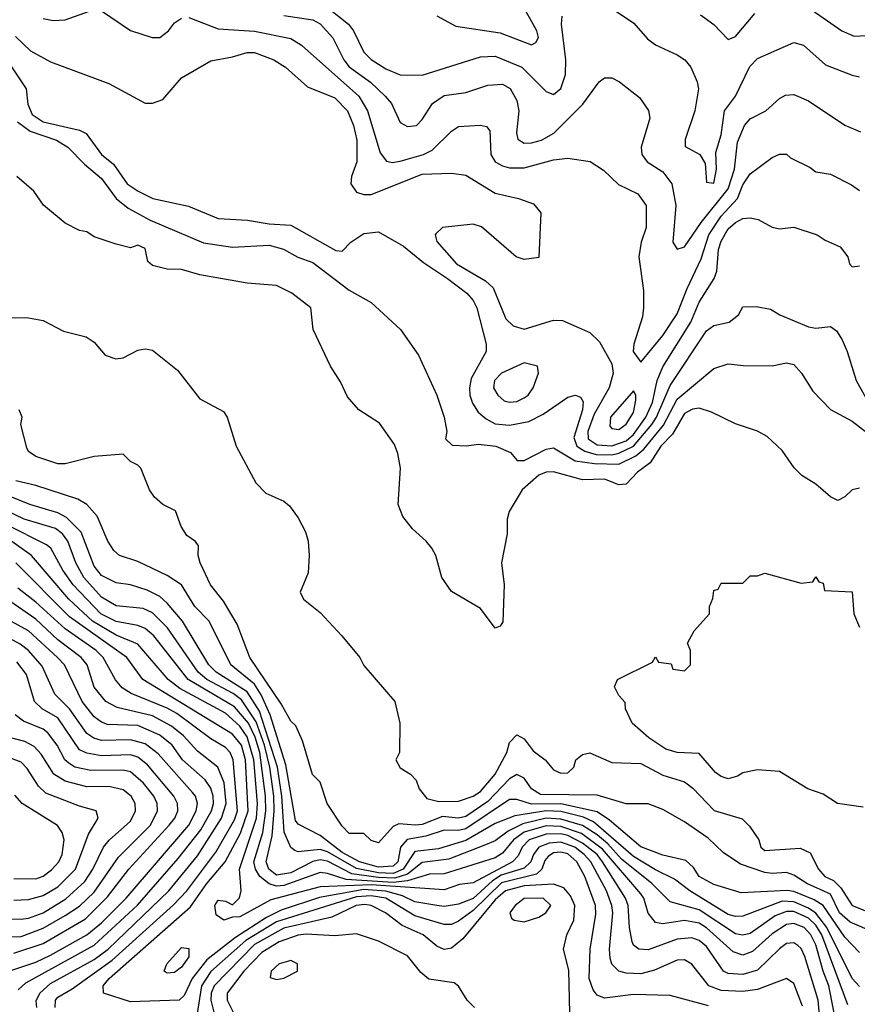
# Model space of a CAD drawing. Header units: inches. Extents: x 1793389 to 1900389, y 320802 to 470796.
# Tile 306 of 656: x 1835626 to 1837924, y 410839 to 413540. Entities that reach past the tile are written whole.
import ezdxf

# ---------------------------------------------------------------- set-up
doc = ezdxf.new("R2010")
doc.units = ezdxf.units.IN
doc.header["$MEASUREMENT"] = 0
doc.layers.add('B8431', color=7, linetype='Continuous')

msp = doc.modelspace()

# ---------------------------------------------------------------- linework, layer by layer
at = {"layer": 'B8431', "color": 2}
for points, elevation in [([(1836470, 413573.6), (1836528.1, 413528.1), (1836541.3, 413510), (1836570, 413450.8), (1836590, 413430.6), (1836630, 413404.9), (1836670, 413388.4), (1836730, 413388.2), (1836890, 413438.4), (1836930, 413440.4), (1837003, 413410), (1837070, 413342.8), (1837090, 413334.8), (1837110, 413351), (1837123.6, 413390), (1837124, 413430), (1837112.5, 413527.5), (1837114, 413550)], 254), ([(1836770, 413550.6), (1836822.4, 413522.4), (1836943.8, 413503.8), (1837030, 413470.8), (1837042, 413478), (1837049.1, 413490.9), (1837044.5, 413510), (1836999.6, 413590)], 258), ([(1837230, 413584.7), (1837310.5, 413530.5), (1837348, 413488), (1837370, 413471), (1837430, 413444), (1837450.8, 413430), (1837467.3, 413410), (1837484.9, 413370), (1837487.7, 413350), (1837478, 413290), (1837451.6, 413211.6), (1837452, 413192), (1837492, 413170), (1837506, 413146), (1837510, 413094), (1837530, 413092), (1837537.2, 413130), (1837536, 413176), (1837550, 413224.7), (1837559.6, 413290), (1837590, 413330.7), (1837628.6, 413411.4), (1837650, 413434), (1837750, 413477.3), (1837776, 413470), (1837836.7, 413416.7), (1837910, 413388), (1837930, 413383)], 254), ([(1837770, 413587.3), (1837881, 413510), (1837915.2, 413495.2), (1837950, 413496.4)], 258), ([(1835690, 413543), (1835717.5, 413537.5), (1835750, 413539.3), (1835830, 413568)], 246), ([(1835850, 413564), (1835930, 413510.7), (1835988.9, 413491.1), (1836010, 413491), (1836034, 413510), (1836050, 413531.3), (1836070, 413544.7)], 246), ([(1836090, 413546), (1836170, 413515.5), (1836270, 413508.9), (1836370, 413488.4), (1836399.1, 413470), (1836556.5, 413330), (1836580.2, 413290), (1836614.7, 413174.7), (1836632.4, 413152.4), (1836648.7, 413148.7), (1836670, 413152), (1836733.2, 413170), (1836757.8, 413182.2), (1836810, 413234), (1836830, 413246.8), (1836890, 413250.6), (1836906.8, 413246.8), (1836915.5, 413235.5), (1836918.4, 413170), (1836930.3, 413150.3), (1836950, 413139.5), (1836970, 413133.7), (1837010, 413133.7), (1837090, 413155.3), (1837130, 413160.5), (1837190.9, 413150.9), (1837227.1, 413127.1), (1837268.3, 413088.3), (1837322, 413062), (1837344.9, 413030), (1837344.9, 412970), (1837330.5, 412930), (1837324, 412890), (1837337, 412797), (1837337.6, 412750), (1837334.9, 412725.1), (1837310.7, 412650), (1837308.7, 412630), (1837330, 412601), (1837390, 412673.4), (1837430, 412733), (1837457, 412803), (1837495.7, 412884.3), (1837516.2, 412950), (1837550, 413001.5), (1837594.7, 413050), (1837610, 413086.8), (1837630, 413117.3), (1837690, 413162), (1837710, 413171), (1837730, 413171), (1837740.7, 413160.7), (1837794.9, 413134.9), (1837810, 413122.8), (1837850, 413116), (1837907.5, 413087.5), (1837930, 413071.3)], 246), ([(1836350, 413551.6), (1836430, 413539.5), (1836450, 413528.4), (1836484.9, 413490), (1836514.6, 413430), (1836530, 413410.4), (1836588.4, 413368.4), (1836628.2, 413330), (1836645.5, 413310), (1836670, 413258), (1836690, 413246.8), (1836714, 413250), (1836730, 413266), (1836758, 413310), (1836790, 413332.4), (1836850, 413340.4), (1836910, 413360.4), (1836950, 413363), (1836971.7, 413351.7), (1836990, 413318), (1836994.9, 413290), (1836988.8, 413230), (1836992.7, 413212.7), (1837010, 413201.6), (1837030, 413202), (1837057.2, 413210), (1837090.9, 413229.1), (1837171.2, 413308.8), (1837215.3, 413370), (1837230, 413381), (1837250, 413381), (1837271.3, 413370), (1837326.4, 413326.4), (1837350.6, 413290.6), (1837354.8, 413270), (1837330.4, 413190), (1837333, 413170), (1837347.3, 413150), (1837390, 413123), (1837414.9, 413090), (1837426.4, 413030), (1837417.3, 412930), (1837430, 412911), (1837450, 412917.3), (1837495.8, 412984.2), (1837570, 413076.5), (1837587.2, 413130), (1837595.6, 413204.4), (1837614.5, 413250), (1837630, 413267.7), (1837673.2, 413290), (1837710, 413324), (1837726.6, 413333.4), (1837750, 413334.8), (1837790, 413317.3), (1837890, 413250.8), (1837932.5, 413232.5)], 250), ([(1837493.7, 413553.7), (1837530, 413526.8), (1837570, 413486), (1837590, 413494), (1837642.5, 413557.5)], 258), ([(1835550, 413489), (1835643.7, 413350), (1835648.2, 413308.2), (1835660.3, 413280.3), (1835690, 413259.7), (1835790, 413237), (1835807.9, 413227.9), (1835850, 413170.7), (1835883.4, 413143.4), (1835920.5, 413090), (1835950.7, 413070), (1835991.3, 413050), (1836088.8, 413028.8), (1836170, 412994.4), (1836250.6, 412990.6), (1836310, 412980.3), (1836370, 412976.3), (1836493.2, 412906.8), (1836510, 412904.7), (1836534, 412930), (1836570, 412954), (1836610, 412958), (1836678.8, 412918.8), (1836733.7, 412873.7), (1836799.5, 412830), (1836852.4, 412790), (1836870.2, 412770.2), (1836879.5, 412750), (1836906, 412650), (1836906, 412630), (1836864.5, 412555.5), (1836859.5, 412530), (1836861.1, 412510), (1836867.7, 412487.7), (1836883.7, 412463.7), (1836905.1, 412445.1), (1836930, 412431.8), (1836970, 412427.4), (1837022.6, 412437.4), (1837062.3, 412457.7), (1837130, 412504.9), (1837150.4, 412510.4), (1837164.5, 412504.5), (1837171.8, 412491.8), (1837170.2, 412470), (1837146.5, 412393.5), (1837154, 412370), (1837176, 412356), (1837207.5, 412347.5), (1837250, 412346.5), (1837270, 412351.3), (1837310, 412370.2), (1837359.8, 412430), (1837372.7, 412450), (1837410, 412536.4), (1837510, 412686.4), (1837530, 412701.6), (1837572.3, 412710), (1837598, 412730), (1837610, 412752), (1837646.3, 412753.7), (1837686, 412746), (1837711.3, 412730), (1837790, 412697.3), (1837810, 412694), (1837850, 412698), (1837866.8, 412686.8), (1837882, 412662), (1837896.3, 412630), (1837920.4, 412550), (1837960.2, 412480.2)], 238), ([(1835613.7, 413493.7), (1835654.9, 413454.9), (1835710, 413424.7), (1835870, 413364.7), (1835970, 413310.8), (1835990, 413310.8), (1836018.6, 413321.4), (1836070, 413381), (1836150, 413427.3), (1836210, 413438), (1836250, 413450.3), (1836270, 413450.3), (1836322.8, 413430), (1836354.8, 413410), (1836415.6, 413355.6), (1836490, 413325.5), (1836524.9, 413290), (1836541.3, 413250), (1836550.3, 413209.7), (1836550.4, 413150), (1836536.3, 413110), (1836534, 413090), (1836550, 413066.8), (1836570, 413060.5), (1836590, 413060.4), (1836730, 413116.5), (1836810, 413119.1), (1836850, 413114), (1836930, 413064), (1836994, 413050), (1837035.3, 413035.3), (1837056, 413010), (1837050, 412888), (1837010, 412882), (1836988, 412890), (1836892.3, 412972.3), (1836870, 412979.3), (1836786, 412970), (1836767.2, 412952.8), (1836766, 412950), (1836770, 412932), (1836823.8, 412870), (1836903.8, 412823.8), (1836924.4, 412804.4), (1836959.9, 412719.9), (1836979.9, 412699.9), (1837010, 412690.8), (1837090, 412716), (1837115.3, 412715.3), (1837190, 412682), (1837216.8, 412656.8), (1837250, 412596), (1837253.7, 412570), (1837242.6, 412530), (1837202.2, 412457.8), (1837184.7, 412410), (1837185.8, 412390), (1837210, 412373.4), (1837250, 412371), (1837290, 412384.6), (1837310, 412402.3), (1837343.7, 412450), (1837361.8, 412490), (1837374.8, 412550), (1837390, 412588), (1837467.3, 412710), (1837490, 412765.5), (1837531.1, 412830), (1837538.3, 412850), (1837543.1, 412910), (1837550, 412933), (1837570, 412966.4), (1837590, 412984.2), (1837610, 412994.3), (1837630, 412996.5), (1837651.8, 412991.8), (1837690, 412970.7), (1837710, 412966), (1837750, 412970.7), (1837814, 412950), (1837835.3, 412935.3), (1837877.3, 412917.3), (1837898, 412890), (1837902, 412870), (1837910, 412862), (1837930, 412864.7)], 242), ([(1835619.5, 413259.5), (1835654.1, 413234.1), (1835726.8, 413210), (1835758, 413190), (1835803.4, 413143.4), (1835850, 413104.6), (1835890.3, 413050), (1835923, 413023), (1835984, 412990), (1836130, 412928.4), (1836210, 412916.4), (1836310, 412921.6), (1836349.3, 412910.7), (1836388.8, 412888.8), (1836430, 412874), (1836530, 412798), (1836590, 412764), (1836670.7, 412690), (1836719.9, 412619.9), (1836770.6, 412510), (1836790.7, 412450), (1836798, 412410), (1836794, 412390), (1836812.7, 412372.7), (1836851.3, 412371.3), (1836884.1, 412375.9), (1836932, 412370), (1836972.5, 412352.5), (1836991, 412331), (1837010, 412330.8), (1837070, 412361.6), (1837090, 412366), (1837150.1, 412330.1), (1837202.4, 412322.4), (1837270, 412321.2), (1837316.6, 412343.4), (1837338.5, 412361.5), (1837392.1, 412427.9), (1837430, 412498.9), (1837530, 412582.8), (1837570, 412596), (1837611.1, 412591.1), (1837690, 412590.8), (1837730, 412599.1), (1837750, 412594), (1837771, 412570), (1837801.4, 412521.4), (1837850, 412471), (1837910, 412438.8), (1837970, 412392.4)], 234), ([(1837930, 412254.8), (1837910, 412250.7), (1837890, 412231), (1837870, 412221), (1837850, 412231), (1837810, 412266), (1837771.3, 412290), (1837750.7, 412310.7), (1837718, 412358), (1837676.8, 412396.8), (1837650, 412411), (1837590, 412431), (1837523.4, 412463.4), (1837490, 412474), (1837472.1, 412472.1), (1837450, 412459.5), (1837417, 412403), (1837385.1, 412370), (1837355.8, 412324.2), (1837320.9, 412299.1), (1837290, 412266), (1837270, 412263.7), (1837230, 412279.5), (1837170, 412277.6), (1837090, 412299.6), (1837070, 412299), (1837049.8, 412290.2), (1837004, 412250), (1836969, 412191), (1836963.5, 412170), (1836963, 412130), (1836947.8, 412050), (1836955.1, 411990), (1836951.3, 411888.7), (1836944, 411876), (1836930, 411871), (1836890, 411924.7), (1836810, 411971.3), (1836784, 412010), (1836767.3, 412070), (1836756.3, 412090), (1836740.7, 412110), (1836703.2, 412143.2), (1836677.1, 412177.1), (1836664.2, 412210), (1836670.3, 412310), (1836663.6, 412350), (1836654.3, 412374.3), (1836613, 412433), (1836556, 412470), (1836525.2, 412505.2), (1836506.2, 412546.2), (1836478, 412590), (1836430.7, 412690), (1836424.7, 412750), (1836372, 412790), (1836330, 412810.7), (1836250, 412817.3), (1836119.9, 412839.9), (1836070, 412854.8), (1836030, 412856), (1835990, 412866), (1835976.9, 412876.9), (1835970, 412912), (1835950, 412922), (1835930, 412914), (1835890, 412924.7), (1835830, 412944.7), (1835810, 412958), (1835790, 412962), (1835750, 412982), (1835690.9, 413030.9), (1835664.7, 413070), (1835618, 413110)], 230), ([(1835596.9, 412723.1), (1835650, 412722), (1835690, 412715.3), (1835746, 412686), (1835808, 412670), (1835830, 412655.3), (1835860.2, 412620.2), (1835889.3, 412609.3), (1835910, 412612.7), (1835950, 412633.2), (1835970, 412637.2), (1835990, 412633.2), (1836058.3, 412578.3), (1836120.1, 412500.1), (1836185.2, 412465.2), (1836195.3, 412450), (1836219.3, 412370), (1836273.2, 412270), (1836301.2, 412241.2), (1836350, 412219), (1836366.3, 412206.3), (1836390, 412174), (1836410, 412135.3), (1836417, 412110), (1836419.5, 412070), (1836417, 412023), (1836395.3, 411970), (1836404, 411950), (1836450, 411914), (1836509.2, 411850), (1836559, 411790), (1836570, 411768.7), (1836655.3, 411670), (1836668.7, 411610), (1836668, 411530), (1836658, 411510), (1836670, 411488), (1836698, 411470), (1836713.6, 411453.6), (1836722, 411430), (1836743.2, 411403.2), (1836775.5, 411395.5), (1836830, 411396.2), (1836869.6, 411409.6), (1836890, 411422.6), (1836930.2, 411470), (1836962.3, 411530), (1836970, 411557.2), (1836990, 411578.7), (1837010, 411567), (1837034.8, 411534.8), (1837067, 411510), (1837090, 411482), (1837110, 411473.2), (1837130, 411474), (1837146, 411490), (1837151.3, 411510), (1837170, 411524), (1837190, 411529), (1837250, 411502.7), (1837330, 411499.5), (1837390, 411467.8), (1837450, 411449.6), (1837472.3, 411432.3), (1837531.1, 411371.1), (1837607.7, 411347.7), (1837627.7, 411327.7), (1837654, 411290), (1837659, 411270), (1837670, 411261.2), (1837767, 411267), (1837794.5, 411254.5), (1837817, 411210), (1837834.5, 411190), (1837858.3, 411178.3), (1837878.6, 411158.6), (1837910, 411109.7), (1837990, 411078.3)], 230), ([(1837970, 411036), (1837904.7, 411064.7), (1837875.1, 411090), (1837850, 411141.4), (1837785.6, 411170), (1837750, 411193.3), (1837730, 411200.5), (1837690, 411197.7), (1837670, 411201), (1837603.7, 411223.7), (1837555.6, 411255.6), (1837514.9, 411294.9), (1837450, 411339.3), (1837390, 411373.2), (1837350, 411389), (1837290, 411389.4), (1837210, 411412.3), (1837055, 411415), (1837029.9, 411429.9), (1837010, 411459.5), (1836990, 411469.6), (1836970, 411458), (1836910, 411395.3), (1836850, 411353.8), (1836830, 411349.8), (1836786, 411354), (1836730, 411332.1), (1836712, 411330), (1836666.3, 411333.7), (1836650, 411327), (1836610, 411282), (1836590, 411288.7), (1836570, 411308), (1836530, 411308), (1836510, 411328), (1836469.4, 411390), (1836450, 411448), (1836429.3, 411469.3), (1836402, 411562), (1836383.1, 411603.1), (1836370, 411615.3), (1836343.5, 411663.5), (1836257, 411790), (1836222, 411882), (1836184.9, 411944.9), (1836149.6, 411990), (1836121.2, 412050), (1836115.3, 412070), (1836116.4, 412096.4), (1836108.4, 412108.4), (1836084.7, 412124.7), (1836069, 412150), (1836052.9, 412192.9), (1836018, 412210), (1835995.3, 412230), (1835982, 412250), (1835958, 412310), (1835950, 412318), (1835930, 412328), (1835910, 412348), (1835830, 412342), (1835750, 412322), (1835730, 412322), (1835670, 412342), (1835650, 412355.3), (1835645.4, 412365.4), (1835629, 412430), (1835632.7, 412450), (1835624, 412470)], 234), ([(1837930, 410980.9), (1837890, 411023), (1837829.9, 411109.9), (1837805.8, 411125.8), (1837750, 411148.4), (1837731.3, 411151.3), (1837604.8, 411144.8), (1837530, 411167.6), (1837490, 411189.6), (1837474.5, 411214.5), (1837453.4, 411233.4), (1837390, 411248.3), (1837330, 411271.3), (1837244.1, 411344.1), (1837210, 411367.1), (1837110, 411389.4), (1837030, 411387.9), (1836990, 411401.1), (1836970, 411400.4), (1836850, 411320.2), (1836830, 411315.9), (1836790, 411316.8), (1836740, 411300), (1836688.7, 411291.3), (1836670.2, 411270), (1836662.9, 411230), (1836650, 411217.7), (1836610, 411215), (1836558, 411230), (1836510, 411255.8), (1836450, 411301.7), (1836390, 411333.3), (1836382.8, 411342.8), (1836355.9, 411495.9), (1836313.3, 411633.3), (1836288.4, 411688.4), (1836270, 411717.2), (1836205.4, 411770), (1836145.6, 411890), (1836106, 411930), (1836069.7, 411989.7), (1836030, 412015.1), (1835950, 412054), (1835899.3, 412070), (1835884.2, 412084.2), (1835867.8, 412110), (1835838, 412178), (1835809.7, 412209.7), (1835784.9, 412224.9), (1835670, 412262.3), (1835615.4, 412275.4)], 238), ([(1837930, 410888), (1837910, 410909.6), (1837840.5, 411050), (1837810, 411089), (1837790, 411103.2), (1837750, 411120.5), (1837718.1, 411121.9), (1837610, 411080.4), (1837590, 411079.8), (1837570, 411085.8), (1837464.2, 411150), (1837422.6, 411182.6), (1837370, 411207.6), (1837310, 411244.2), (1837199.8, 411339.8), (1837172.3, 411352.3), (1837110, 411367.8), (1837070, 411369.9), (1836984.2, 411355.8), (1836930, 411335.3), (1836850, 411288.2), (1836774.7, 411265.3), (1836710, 411258.2), (1836678.2, 411210), (1836650, 411198.2), (1836610, 411199.3), (1836550, 411211.5), (1836470, 411257), (1836450, 411263.4), (1836390, 411257), (1836380.5, 411260.5), (1836369.6, 411269.6), (1836351.6, 411311.6), (1836345.3, 411410), (1836332.7, 411490), (1836283.4, 411643.4), (1836250, 411695.8), (1836165.1, 411750), (1836144.4, 411770), (1836072.6, 411890), (1836030, 411939.7), (1836010, 411957.4), (1835975.1, 411975.1), (1835930, 411989.7), (1835890, 411995.1), (1835850, 412015.6), (1835830, 412040.9), (1835794.1, 412134.1), (1835754.5, 412174.5), (1835730, 412187.6), (1835653.2, 412210), (1835590, 412235.6)], 242), ([(1837897.8, 410837.8), (1837826.5, 411030), (1837810, 411055.9), (1837790, 411075.6), (1837750, 411094), (1837730, 411093.8), (1837698.7, 411081.3), (1837630, 411033.7), (1837610, 411028.4), (1837590, 411032.4), (1837490, 411098), (1837410, 411120.5), (1837360.5, 411170), (1837277.2, 411237.2), (1837239.3, 411279.3), (1837210, 411303.9), (1837169.5, 411329.5), (1837110, 411346.8), (1837070, 411349.4), (1837006, 411334), (1836966.3, 411313.7), (1836930, 411287.4), (1836903.9, 411276.1), (1836803.2, 411236.8), (1836730, 411228), (1836690, 411196), (1836654.7, 411185.3), (1836610, 411186.7), (1836537.2, 411197.2), (1836470, 411231.7), (1836450, 411235.4), (1836429.6, 411230.4), (1836370, 411199.4), (1836330, 411192.9), (1836308.9, 411210), (1836302, 411230), (1836318.4, 411301.6), (1836323.8, 411370), (1836322.9, 411410), (1836311.9, 411490), (1836297.3, 411550), (1836274.3, 411614.3), (1836234, 411674), (1836211.3, 411691.3), (1836139.1, 411730), (1836115.1, 411750), (1836031.4, 411871.4), (1835990, 411912.6), (1835964.4, 411924.4), (1835890, 411932.6), (1835850, 411956), (1835801.4, 412010), (1835779.3, 412050), (1835758, 412110), (1835743, 412130), (1835723.9, 412143.9), (1835638, 412170), (1835590, 412192.8)], 246), ([(1837827.4, 410727.4), (1837816.8, 410850), (1837779.8, 410970), (1837770, 410992), (1837760.4, 411000.4), (1837750, 411007.6), (1837730, 411005.6), (1837710, 410991.5), (1837650, 410932.8), (1837610, 410921), (1837570, 410923.1), (1837557, 410930), (1837510, 410997.4), (1837490, 411013.7), (1837470, 411021.7), (1837430, 411017.3), (1837350, 410988), (1837324, 410990), (1837310, 411001.2), (1837306.3, 411010), (1837298.5, 411050), (1837294.8, 411110), (1837287.4, 411130), (1837224.7, 411230), (1837209.8, 411250), (1837170, 411281.4), (1837130, 411302), (1837110, 411306.7), (1837070, 411306), (1837023.6, 411290), (1837004.2, 411270), (1836993.5, 411246.5), (1836978, 411230), (1836870, 411172.3), (1836832.5, 411167.5), (1836790, 411153.1), (1836590, 411166.8), (1836450, 411161.5), (1836314.8, 411125.2), (1836230, 411079), (1836210, 411078), (1836186, 411070), (1836164.7, 411084.7), (1836161.2, 411110), (1836170, 411124.7), (1836190, 411122), (1836210, 411112), (1836229, 411131), (1836233.2, 411150), (1836228.3, 411210), (1836275.3, 411350), (1836277.8, 411390), (1836268.3, 411510), (1836250, 411573.1), (1836230, 411601.8), (1836190, 411637.8), (1836065.4, 411705.4), (1836032.6, 411730), (1835950, 411826.9), (1835890, 411851.7), (1835825.3, 411890), (1835760.4, 411950), (1835658, 412070), (1835524.5, 412164.5)], 254), ([(1837870, 410764), (1837845.8, 410890), (1837829.8, 410930), (1837810, 411002), (1837796.2, 411030), (1837777.7, 411050), (1837750, 411060.8), (1837730, 411057.6), (1837690, 411032.1), (1837636, 410984), (1837610, 410974), (1837582.9, 410982.9), (1837510, 411048.7), (1837490, 411061.4), (1837450, 411068.7), (1837390, 411059.7), (1837370, 411063.6), (1837350, 411089.2), (1837338.5, 411130), (1837330, 411142.4), (1837224.6, 411264.6), (1837167.2, 411307.2), (1837110, 411326.5), (1837070, 411328.8), (1837010, 411311.6), (1836980.2, 411290), (1836950, 411253.5), (1836930, 411240.9), (1836790, 411196.8), (1836750, 411196.1), (1836690, 411177.3), (1836650, 411173.1), (1836521.3, 411181.3), (1836470, 411198.2), (1836450, 411200.3), (1836350, 411164.9), (1836330, 411163.2), (1836309.9, 411169.9), (1836284.5, 411190), (1836272.4, 411210), (1836268.2, 411230), (1836292.5, 411310), (1836301.1, 411370), (1836300.5, 411410), (1836284.3, 411530), (1836271.9, 411571.9), (1836253.4, 411610), (1836215, 411655), (1836088.3, 411730), (1835994, 411850), (1835970, 411869.7), (1835950, 411878.5), (1835890, 411888.9), (1835848.5, 411910), (1835772.1, 411990), (1835743.9, 412030), (1835711.3, 412090), (1835699.6, 412099.6), (1835590, 412154.6)], 250), ([(1837773.7, 410833.7), (1837750, 410896), (1837730, 410909.5), (1837650, 410879.2), (1837610, 410874.2), (1837550, 410876.8), (1837516.2, 410890), (1837470, 410949.3), (1837450, 410960.7), (1837430, 410959.7), (1837367.1, 410932.9), (1837330, 410922.3), (1837290, 410924), (1837269.7, 410929.7), (1837250, 410949.3), (1837245.7, 410965.7), (1837244, 410990), (1837252.8, 411090), (1837250.8, 411110), (1837235.5, 411150), (1837192.4, 411230), (1837174.4, 411250), (1837148.6, 411270), (1837110, 411284.2), (1837078.6, 411281.4), (1837050.3, 411270), (1837035.2, 411250), (1837028.1, 411230), (1837010, 411212.8), (1836946.9, 411193.1), (1836922.7, 411177.3), (1836870, 411129), (1836830, 411113.5), (1836790, 411107.4), (1836770, 411109.8), (1836710, 411119.8), (1836676.2, 411136.2), (1836630, 411149.4), (1836570, 411153.6), (1836448.4, 411131.6), (1836342.7, 411097.3), (1836302.5, 411077.5), (1836217.5, 411022.5), (1836139.2, 410960.8), (1836099.2, 410910), (1836076.8, 410863.2), (1836062.8, 410850), (1835930, 410845.9), (1835855.3, 410870), (1835854.5, 410890), (1835871.3, 410910), (1836093.9, 411106.1), (1836139.3, 411170), (1836189.8, 411230), (1836231.6, 411308.4), (1836252.9, 411370), (1836245.4, 411510), (1836234.1, 411550), (1836210, 411579.8), (1835963.6, 411730), (1835919.6, 411790), (1835761.9, 411901.9), (1835614.7, 412050)], 258), ([(1837940.2, 411380.2), (1837869.5, 411389.5), (1837830, 411415.3), (1837788, 411430), (1837710, 411478), (1837650, 411482), (1837610, 411474), (1837595.5, 411464.5), (1837570, 411458), (1837550, 411463.7), (1837534.9, 411474.9), (1837490, 411526.6), (1837430, 411529.6), (1837398.8, 411538.8), (1837352.3, 411570), (1837306, 411610), (1837288, 411650), (1837287.3, 411667.3), (1837270, 411686), (1837258, 411710), (1837266, 411730), (1837362, 411778), (1837370, 411792), (1837378, 411778), (1837412.7, 411772.7), (1837418, 411758), (1837450, 411754), (1837466, 411770), (1837466, 411810), (1837458, 411830), (1837476.5, 411863.5), (1837518, 411910), (1837518, 411930), (1837527.3, 411952.7), (1837530, 411974), (1837542, 411978), (1837550, 411994), (1837610, 411994), (1837630, 412014), (1837650, 412014), (1837670, 412022), (1837770, 411994), (1837802, 411998), (1837810, 412012), (1837818, 411998), (1837830, 411994), (1837834, 411974), (1837910, 411971), (1837914, 411910), (1837930, 411874)], 226), ([(1835722.6, 410830), (1835723.5, 410850), (1835730, 410858.4), (1835770, 410881.6), (1835879.5, 410960.5), (1836048, 411112), (1836083.9, 411150), (1836163.5, 411256.5), (1836215.1, 411344.9), (1836223.4, 411370), (1836211.7, 411510), (1836203.5, 411530), (1836190, 411543.5), (1836150, 411566.9), (1836056.4, 411636.4), (1836030, 411651.6), (1835931.6, 411691.6), (1835907, 411707), (1835888.7, 411728.7), (1835855.1, 411790), (1835835.1, 411810), (1835750, 411868.7), (1835670, 411942.3), (1835620.4, 411980.4)], 262), ([(1835673.1, 410830), (1835671.1, 410848.9), (1835680.5, 410870), (1835710, 410896.2), (1835830, 410962), (1835868.5, 410990), (1836034.8, 411150), (1836113.6, 411246.4), (1836179.8, 411350), (1836192.3, 411390), (1836186.4, 411446.4), (1836169.6, 411490), (1836113.5, 411533.5), (1836075.4, 411575.4), (1836042.4, 411602.4), (1835990, 411630.8), (1835893, 411653), (1835861.6, 411670), (1835830, 411709.4), (1835811.2, 411770), (1835794.7, 411790), (1835730, 411838.5), (1835670, 411895.6), (1835562.4, 411970)], 266), ([(1835621.4, 410878.6), (1835642.3, 410897.7), (1835830, 411001.2), (1835948.6, 411111.4), (1836060.7, 411239.3), (1836122.6, 411317.4), (1836151.7, 411370), (1836157.4, 411390), (1836156.5, 411410), (1836150, 411431.8), (1836134.6, 411454.6), (1836072.8, 411510), (1836044, 411550), (1836010, 411577.3), (1835950, 411603.8), (1835867, 411607), (1835850, 411612.8), (1835830, 411628), (1835797.3, 411670), (1835748.2, 411770), (1835729.7, 411790), (1835650, 411863.5), (1835527.3, 411930)], 270), ([(1835596, 410930), (1835670, 410954.4), (1835710, 410973.4), (1835809.6, 411030), (1835850, 411062.7), (1835917.7, 411130), (1836089.8, 411330.2), (1836109.8, 411370), (1836113.3, 411390), (1836108.2, 411410), (1836100, 411420), (1836006, 411526), (1835970, 411553.3), (1835930, 411564.5), (1835850, 411563.1), (1835829, 411569), (1835810, 411582), (1835762.3, 411650), (1835722.4, 411690), (1835687, 411767), (1835650, 411809.7), (1835627.3, 411827.3), (1835588.1, 411848.1)], 274), ([(1835610, 410979.7), (1835690, 411005.8), (1835806.4, 411073.6), (1835866.6, 411133.4), (1835925.4, 411210), (1836035.4, 411330), (1836051.1, 411350), (1836059.1, 411370), (1836058.3, 411390), (1836048.4, 411410), (1835976.3, 411496.3), (1835950, 411516.8), (1835930, 411523.5), (1835850, 411520.3), (1835810, 411527.6), (1835790, 411537.4), (1835730, 411625.1), (1835687, 411650), (1835666, 411670), (1835644, 411744), (1835618.1, 411778.1)], 278), ([(1835563.6, 411023.6), (1835630, 411025.2), (1835690, 411048.1), (1835750, 411082.4), (1835790, 411107.9), (1835830, 411146.3), (1835897, 411243), (1835984.4, 411330), (1836004, 411370), (1836003.1, 411390), (1835994, 411410), (1835965.8, 411445.8), (1835930, 411476.4), (1835910, 411481.5), (1835820.5, 411480.5), (1835777.2, 411490), (1835760.3, 411500.3), (1835749.7, 411510), (1835728.3, 411550), (1835703.3, 411583.3), (1835690, 411594), (1835636.1, 411616.1), (1835613.4, 411633.4)], 282), ([(1835574, 411074), (1835630, 411072.7), (1835650, 411075.2), (1835690, 411090.2), (1835751.9, 411128.1), (1835804, 411176), (1835826.2, 411210), (1835855.8, 411270), (1835870.8, 411289.2), (1835930, 411341.6), (1835943, 411370), (1835942.4, 411390), (1835931.5, 411410), (1835910, 411427.8), (1835870, 411436.8), (1835810, 411435.6), (1835750, 411451), (1835719.7, 411470), (1835685, 411525), (1835665.8, 411545.8), (1835639.8, 411559.8), (1835590, 411572.8)], 286), ([(1835610, 411124.6), (1835650, 411126.3), (1835690, 411137.3), (1835730, 411160.9), (1835778.5, 411210), (1835814.6, 411305.4), (1835841.2, 411350), (1835835.3, 411370), (1835790, 411382.4), (1835697.8, 411417.8), (1835677.2, 411437.2), (1835646.3, 411486.3), (1835630, 411503.6), (1835570, 411525.1)], 290), ([(1835610, 411184.2), (1835670, 411183.1), (1835690, 411190.3), (1835712.5, 411207.5), (1835733, 411230), (1835742.4, 411250), (1835747.3, 411290), (1835742, 411310), (1835729.7, 411329.7), (1835632, 411390), (1835612.3, 411412.3)], 294), ([(1837515.2, 410835.2), (1837410, 410862.9), (1837310, 410866.3), (1837230, 410856.2), (1837210, 410863.7), (1837198.7, 410878.7), (1837188.2, 410910), (1837191, 410990), (1837206.5, 411086.5), (1837205.7, 411110), (1837176.1, 411190), (1837154.6, 411230), (1837130, 411251.4), (1837110, 411256.8), (1837090, 411254.2), (1837075.4, 411244.6), (1837066.5, 411233.5), (1837058, 411210), (1837043.8, 411196.2), (1836947.8, 411172.2), (1836870, 411096.5), (1836830, 411067.3), (1836810, 411058.3), (1836790, 411058.3), (1836710, 411081.5), (1836630, 411129.8), (1836590, 411136.7), (1836550, 411133.5), (1836330, 411065.4), (1836245.9, 411014.1), (1836150, 410928.6), (1836124.6, 410890), (1836111.5, 410808.5)], 262), ([(1837134.7, 410814.7), (1837132.4, 410932.4), (1837118, 410990), (1837127, 411030), (1837146.3, 411070), (1837148.4, 411110), (1837136.8, 411136.8), (1837118.7, 411158.7), (1837090, 411168.7), (1837010, 411164.1), (1836958.7, 411150), (1836930, 411126), (1836841.8, 411018.2), (1836810, 410993), (1836790, 410989.6), (1836770, 410998.4), (1836732.3, 411030), (1836675.2, 411055.2), (1836629.5, 411090), (1836590, 411109.7), (1836572.4, 411112.4), (1836548.7, 411110), (1836481.8, 411078.2), (1836350, 411047.5), (1836270, 411003.2), (1836158.8, 410890), (1836151.1, 410870), (1836150.2, 410850), (1836170.2, 410770)], 266), ([(1836873.2, 410830), (1836853.2, 410850), (1836830, 410888.7), (1836817.5, 410897.5), (1836748, 410908), (1836726.3, 410926.3), (1836690, 410972.3), (1836610, 411011.8), (1836550, 411032), (1836490, 411026.6), (1836411.6, 411031.6), (1836390, 411028.7), (1836337.6, 411010), (1836290, 410980.9), (1836240.2, 410930), (1836194.9, 410870), (1836194.9, 410850), (1836224.9, 410790)], 270)]:
    msp.add_lwpolyline(points, dxfattribs=dict(at, elevation=elevation))
for points, elevation in [([(1837010, 412599), (1836947.3, 412570), (1836928.2, 412550), (1836925.5, 412530), (1836937.3, 412510), (1836954.9, 412494.9), (1836970, 412490.5), (1836990, 412492.7), (1837010, 412502.4), (1837020.9, 412510), (1837034.5, 412530), (1837048.7, 412570), (1837046, 412590)], 242), ([(1837310, 412522), (1837246.4, 412450), (1837245.1, 412425.1), (1837250, 412418.8), (1837270, 412415.5), (1837290, 412430.7), (1837310, 412462.8), (1837316.2, 412496.2), (1837316, 412510)], 246), ([(1837062, 411130), (1837010, 411129.4), (1836984.9, 411110), (1836970.8, 411090), (1836975.3, 411075.3), (1836982, 411070), (1837010, 411065.5), (1837050, 411078), (1837069.2, 411090), (1837082.7, 411110)], 270), ([(1836030, 410924), (1836022, 410930), (1836029, 410950), (1836070, 410994.8), (1836090, 410992), (1836090, 410969.3), (1836070, 410940.9), (1836050, 410926.6)], 254), ([(1836370, 410959), (1836338, 410950), (1836316, 410930), (1836312.7, 410912.7), (1836330, 410906.8), (1836350, 410911), (1836388, 410930), (1836388, 410950)], 274)]:
    msp.add_lwpolyline(points, close=True, dxfattribs=dict(at, elevation=elevation))

doc.saveas('drawing.dxf')
